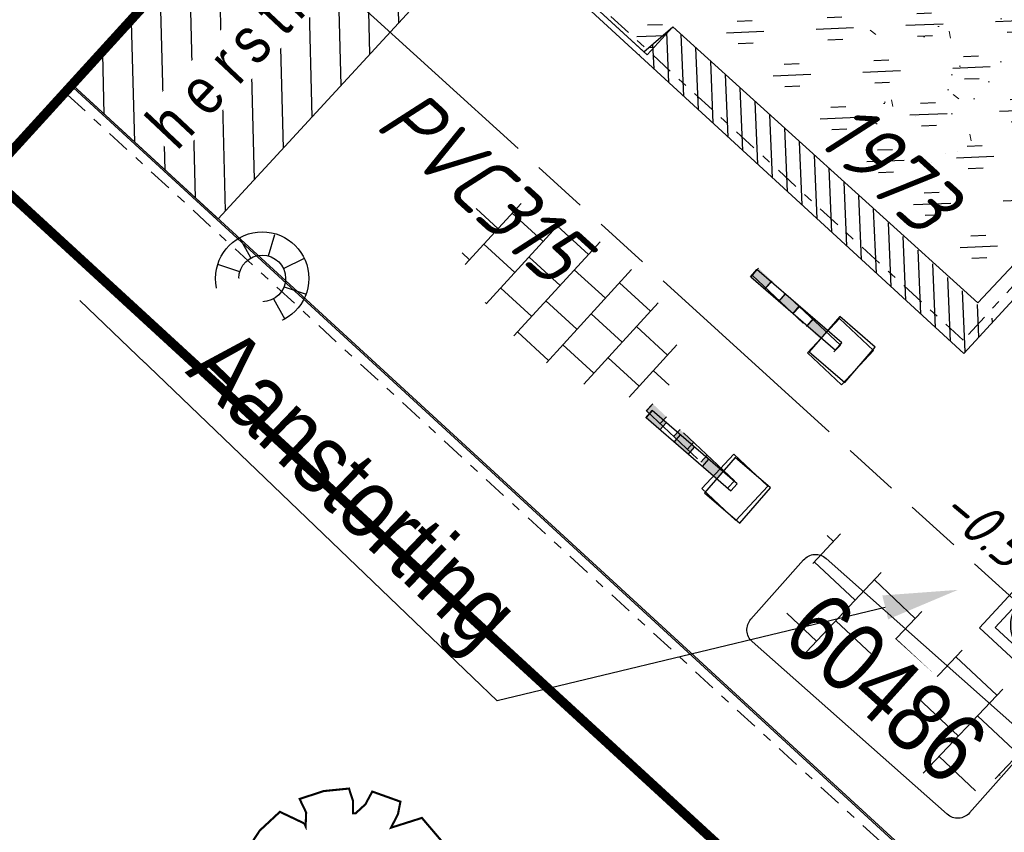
# Model space of a CAD drawing. Header units: metres. Extents: x 111546 to 149831, y 498798 to 507863.
# Tile 744 of 1056: x 111859 to 111870, y 501692 to 501700. Entities that reach past the tile are written whole.
import ezdxf
from ezdxf import colors
from ezdxf.entities.mleader import LeaderData, LeaderLine
from ezdxf.enums import TextEntityAlignment as Align
from ezdxf.math import Vec2, Vec3

# ---------------------------------------------------------------- set-up
doc = ezdxf.new("R2010")
doc.units = ezdxf.units.M
for name, pattern in [('ACAD_ISO09W100', [45, 24, -3, 6, -3, 6, -3]), ('DASHDOT', [25.4, 12.7, -6.35, 0, -6.35]), ('JIS_02_0.7', [1.35, 0.75, -0.6]), ('RI-VWA', [11, 5, -3, 0, -3])]:
    doc.linetypes.add(name, pattern=pattern)
for name, color, linetype in [('0-hoogte mv-bestaand', 253, 'Continuous'), ('0-werkgrens', 210, 'FENCELINE1'), ('2-bs-Streng gemengd', 252, 'ACAD_ISO09W100'), ('2-bs-Streng gemengd aanlegjaar', 252, 'Continuous'), ('2-bs-Streng gemengd diameter', 252, 'Continuous'), ('2-nw-DWA inspectieput nr', 2, 'Continuous'), ('2-nw-inspectieput-DWA-beton-80', 20, 'Continuous'), ('2-nw-tekst riool', 7, 'Continuous'), ('3-nw-herstraten1', 7, 'Continuous'), ('3-nw-object-uitneembare paal', 3, 'JIS_02_0.7'), ('3-vw-band-ob 6x20', 30, 'Continuous'), ('3-vw-lichtmast- ter (ver)plaatsen-verwijderen', 200, 'Continuous'), ('3-vw-object-uitklapbare paal', 252, 'Continuous'), ('4-vw-bossage', 3, 'Continuous'), ('4-vw-bossage-omlijsting', 7, 'Continuous'), ('Q26_BOOM', 252, 'Continuous')]:
    doc.layers.add(name, color=color, linetype=linetype)
for name, color, linetype, lineweight in [('1-ontgraven zand tbv aanbrengen teelaarde', 94, 'RI-VWA', 50), ('3-nw-arcering-trottoir', 2, 'Continuous', 15), ('3-nw-band-ob 10x20', 7, 'Continuous', 13), ('3-nw-band-ob 10x20-achterkant', 7, 'DASHDOT', 13), ('3-NW-HV-333120-betontegels-30x30-opp', 2, 'IE-TERREINAFSCHEIDING-KUNSTMATIG-OPEN', 13), ('3-nw-text-20', 7, 'Continuous', 15), ('3-vw-verharding', 3, 'Continuous', 15), ('4-nw-gazon', 7, 'Continuous', 5)]:
    doc.layers.add(name, color=color, linetype=linetype, lineweight=lineweight)
doc.styles.get("Standard").update_dxf_attribs({"font": 'isocp-ie.shx'})
doc.styles.add('veysel', font='isocp-ie.shx', dxfattribs={"height": 0.1})
doc.styles.add('Zaanstad', font='ARIALN.TTF')
doc.styles.add('Zaanstad 1-200 1.8mm', font='ARIALN.TTF', dxfattribs={"height": 0.36})
doc.styles.add('Zaanstad 1-250 2.0mm', font='ARIALN.TTF', dxfattribs={"height": 0.5})
doc.linetypes.add('FENCELINE1', pattern='A,6.35,-2.54,[133,ltypeshp.shx,S=2.54,R=0,X=-2.54,Y=0],-2.54,25.4', length=36.83)
doc.linetypes.add('IE-TERREINAFSCHEIDING-KUNSTMATIG-OPEN', pattern='A,7,-1.5,[67,NLCS.SHX,S=0.75,R=0,X=0,Y=0],-1.5', length=10)

# ---------------------------------------------------------------- blocks, each defined once
blk = doc.blocks.new('Q26')
at = {"linetype": 'Continuous', "lineweight": 20, "const_width": 0.0225}
blk.add_lwpolyline([(0.757, 0.516), (1.237, 0.371), (1.308, -0.046), (1.235, -0.463), (0.83, -0.494), (1.061, -0.711), (0.757, -1.022), (0.565, -0.971), (0.395, -0.867), (0.404, -1.032), (0.49, -1.198), (0.163, -1.271), (-0.015, -1.136), (-0.097, -0.929), (-0.141, -1.084), (-0.112, -1.255), (-0.489, -1.131), (-0.532, -0.774), (-0.668, -0.854), (-0.707, -0.996), (-0.927, -0.766), (-1.083, -0.479), (-0.894, -0.246), (-1.181, -0.203), (-1.187, 0.104), (-1.122, 0.367), (-0.847, 0.398), (-1.04, 0.503), (-0.879, 0.749), (-0.663, 0.95), (-0.402, 0.826), (-0.388, 0.795), (-0.382, 0.942), (-0.452, 1.088), (-0.194, 1.172), (0.076, 1.199), (0.118, 1.07), (0.119, 0.935), (0.148, 0.935), (0.252, 1.031), (0.325, 1.167), (0.626, 1.059), (0.6, 0.925), (0.525, 0.78), (0.856, 0.885), (1.105, 0.593), (0.924, 0.584)], close=True, dxfattribs=at)
at = {"linetype": 'Continuous', "lineweight": 20}
blk.add_circle((0.001, -0.001), 0.0983, dxfattribs=at)
blk = doc.blocks.new('Q21')
at = {"color": 0, "linetype": 'ByBlock', "lineweight": -2}
for p, q in [((-0.003, 0.25), (0.001, 0.5)), ((-0.181, 0.172), (-0.363, 0.343)), ((0.173, 0.18), (0.351, 0.353)), ((0.25, 0.008), (0.5, 0.015)), ((-0.25, -0.008), (-0.5, -0.015)), ((-0.186, -0.167), (-0.365, -0.341)), ((0.183, -0.171), (0.357, -0.336)), ((-0.01, -0.25), (-0.014, -0.5))]:
    blk.add_line(p, q, dxfattribs=at)
for radius in [0.498, 0.25]:
    blk.add_circle((0, 0), radius, dxfattribs=at)
blk = doc.blocks.new('2-inspectieput 80x80')
h = blk.add_hatch(color=256)
h.dxf.hatch_style = 1
edge = h.paths.add_edge_path()
edge.add_arc((0, 0), 0.4, 0, 360)
at = {"flags": 128}
for points in [[(-0.52, 0.52), (0.52, 0.52), (0.52, -0.52), (-0.52, -0.52)], [(-0.4, 0.4), (0.4, 0.4), (0.4, -0.4), (-0.4, -0.4)]]:
    blk.add_lwpolyline(points, close=True, dxfattribs=at)
blk.add_circle((0, 0), 0.4)
blk = doc.blocks.new('tgls')
at = {"linetype": 'Continuous'}
for p, q in [((-1.018, -0.663), (-1.018, 0.575)), ((-0.418, -0.668), (-0.418, 0.573)), ((0.182, -0.673), (0.182, 0.57)), ((0.782, -0.678), (0.782, 0.568)), ((-1.018, 0.329), (-1.552, 0.329)), ((0.182, 0.329), (-0.418, 0.329)), ((1.218, 0.329), (0.782, 0.329)), ((-1.618, 0.029), (-1.635, 0.029)), ((-1.618, -0.658), (-1.618, 0.09)), ((-0.418, 0.029), (-1.018, 0.029)), ((0.782, 0.029), (0.182, 0.029)), ((-1.018, -0.271), (-1.618, -0.271)), ((0.182, -0.271), (-0.418, -0.271)), ((1.382, -0.271), (0.782, -0.271)), ((1.382, -0.682), (1.382, -0.248)), ((-1.618, -0.571), (-1.803, -0.571)), ((-0.418, -0.571), (-1.018, -0.571)), ((0.782, -0.571), (0.182, -0.571)), ((1.473, -0.571), (1.382, -0.571))]:
    blk.add_line(p, q, dxfattribs=at)
blk = doc.blocks.new('3-neerklapbare paal')
for points in [[(0.05, -0.5), (-0.05, -0.5), (-0.05, -0.7), (0.05, -0.7)], [(0.05, -0.9), (-0.05, -0.9), (-0.05, -1.1), (0.05, -1.1)], [(0.05, -1.3), (-0.05, -1.3), (-0.05, -1.5), (0.05, -1.5)]]:
    blk.add_hatch(color=256).paths.add_polyline_path(points)
blk.add_lwpolyline([(-0.25, -0.5), (0.25, -0.5), (0.25, 0), (-0.25, 0)], close=True)
for points in [[(-0.05, -0.3), (-0.05, -1.5), (0.05, -1.5), (0.05, -0.3)], [(0.05, -0.3), (-0.05, -0.3)], [(0.053, -0.7), (-0.05, -0.7)], [(0.053, -0.9), (-0.05, -0.9)], [(0.053, -1.1), (-0.05, -1.1)], [(0.053, -1.1), (-0.05, -1.1)], [(0.053, -1.3), (-0.05, -1.3)], [(0.053, -1.5), (-0.05, -1.5)]]:
    blk.add_lwpolyline(points)

msp = doc.modelspace()

# ---------------------------------------------------------------- hatches: boundary and pattern name
at = {"layer": '1-ontgraven zand tbv aanbrengen teelaarde', "lineweight": -3, "ltscale": 0.02}
h = msp.add_hatch(dxfattribs=at)
h.set_pattern_fill('ANSI31', color=256, scale=0.047949, angle=90)
h.set_pattern_definition([(92.414373, (112558.95048, 501470.19482), (-0.152103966, -0.00641327), [])])
h.paths.add_polyline_path([(111867.8023, 501698.7028), (111869.5092, 501697.134), (111869.1827, 501696.7786), (111865.7028, 501699.9769), (111865.762, 501700.005), (111866.071, 501700.271)])
at = {"layer": '3-nw-arcering-trottoir'}
h = msp.add_hatch(dxfattribs=at)
h.set_pattern_fill('AVH-TEGEL_300X300_HALFST', color=256, scale=1.5, angle=297.53719, style=0, pattern_type=2)
h.set_pattern_definition([(317.5606656, (531214.9544, 788985.99886), (0.4839285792, -0.13761587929), [0.45, -0.45]), (47.5606656, (531214.9544, 788985.99886), (-0.33209651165, 0.3036641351), [])])
edge = h.paths.add_edge_path()
edge.add_ellipse((111864.9661, 501697.3547), major_axis=(1.077, -0.9049), ratio=0.488545, start_angle=0, end_angle=360)
at = {"layer": '3-nw-herstraten1', "ltscale": 0.06, "transparency": 33554687}
h = msp.add_hatch(dxfattribs=at)
h.set_pattern_fill('ANSI31', color=256, scale=0.1, angle=-90.93076)
h.set_pattern_definition([(271.4843, (111868.44944, 501691.54438), (0.3173935, 0.0082245), [])])
h.paths.add_polyline_path([(111862.6047, 501702.9029), (111864.1833, 501701.4539), (111861.2089, 501698.2172), (111859.6632, 501699.6378)])
at = {"layer": '3-NW-HV-333120-betontegels-30x30-opp', "ltscale": 0.02, "true_color": 0xf26722}
h = msp.add_hatch(dxfattribs=at)
h.set_pattern_fill('ANGLE', color=30)
h.set_pattern_definition([(317.415, (111868.4494, 501691.5444), (4.7266, 5.143), [5.08, -1.905]), (47.415, (111868.4494, 501691.5444), (-5.143, 4.7266), [5.08, -1.905])])
h.paths.add_polyline_path([(111862.6047, 501702.9029), (111864.1833, 501701.4539), (111861.2089, 501698.2172), (111859.6632, 501699.6378)])
at = {"layer": '4-nw-gazon', "ltscale": 0.1}
h = msp.add_hatch(dxfattribs=at)
h.set_pattern_fill('AGR-GRAS_GAZON', color=256, scale=0.5, angle=-46.148, pattern_type=2)
h.set_pattern_definition([(308.76637, (112469.73705, 500970.5699), (0.9624805, 0.0527809), [0, -0.76, 0, -0.85, 0, -0.8125]), (278.76637, (112469.737, 500970.5699), (1.4302849, -0.8534867), [0, -0.41, 0, -0.685, 0, -0.2625]), (238.76637, (112469.72345, 500971.1847), (0.037241, -1.5566281), [0, -0.25, 0, -0.9, 0, -1.175]), (228.76637, (112469.7235, 500971.1847), (0.4719491, -1.4929976), [0, -0.125, 0, -0.59, 0, -0.675]), (322.26637, (112471.6135, 500971.8817), (0.8731955, 0.27140796), [0.075, -1.04775]), (281.26637, (112467.80444, 500971.79746), (0.83706867, -0.3680336), [0.075, -1.04775])])
edge = h.paths.add_edge_path()
edge.add_arc((111869.1193, 501699.8218), 1.1599, 0, 360)

# ---------------------------------------------------------------- linework, layer by layer
at = {"layer": '2-bs-Streng gemengd', "ltscale": 0.1, "flags": 128}
msp.add_lwpolyline([(111852.656, 501709.671), (111870.858, 501693.1067)], dxfattribs=at)
at = {"layer": '2-nw-DWA inspectieput nr', "elevation": 0.6224, "flags": 128}
msp.add_lwpolyline([(111866.9059, 501693.934), (111867.4694, 501694.5698, -0.4142136), (111867.7092, 501694.5843), (111869.7934, 501692.7373, -0.4142136), (111869.8078, 501692.4975), (111869.2444, 501691.8617, -0.4142136), (111869.0046, 501691.8472), (111866.9204, 501693.6942, -0.4142136)], format="xyb", close=True, dxfattribs=at)
at = {"layer": '3-nw-band-ob 10x20'}
for points in [[(111886.0025, 501715.0798), (111869.1827, 501696.7786), (111863.0074, 501702.454)], [(111859.6614, 501699.6211), (111868.8631, 501691.1642)]]:
    msp.add_lwpolyline(points, dxfattribs=at)
at = {"layer": '3-nw-band-ob 10x20-achterkant', "ltscale": 0.02}
for points in [[(111885.8612, 501715.0738), (111869.1767, 501696.9199), (111863.0751, 501702.5276)], [(111859.5975, 501699.544), (111868.7218, 501691.1583)]]:
    msp.add_lwpolyline(points, dxfattribs=at)
at = {"layer": '3-nw-herstraten1', "ltscale": 0.02}
msp.add_lwpolyline([(111862.6047, 501702.9029), (111864.1833, 501701.4539), (111861.2089, 501698.2172), (111859.6632, 501699.6378)], close=True, dxfattribs=at)
at = {"layer": '3-vw-band-ob 6x20', "ltscale": 0.05}
for points in [[(111862.6047, 501702.9029), (111865.762, 501700.005), (111866.071, 501700.271), (111869.331, 501697.318), (111886.106, 501715.19), (111879.707, 501720.73)], [(111859.6566, 501699.6437), (111868.883, 501691.165), (111870.34, 501689.81), (111882.808, 501678.332), (111876.046, 501670.377)]]:
    msp.add_lwpolyline(points, dxfattribs=at)

# ---------------------------------------------------------------- block references
at = {"layer": '2-nw-inspectieput-DWA-beton-80', "rotation": 317.185964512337}
msp.add_blockref('2-inspectieput 80x80', (111870.0846, 501693.8687), dxfattribs=at)
at = {"layer": '3-vw-lichtmast- ter (ver)plaatsen-verwijderen', "rotation": 117.3147466}
msp.add_blockref('Q21', (111861.679, 501697.581), dxfattribs=at)
at = {"layer": '3-vw-verharding', "rotation": 136.6969692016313}
msp.add_blockref('tgls', (111868.4033, 501693.4026), dxfattribs=at)
at = {"layer": 'Q26_BOOM'}
msp.add_blockref('Q26', (111862.531, 501690.923), dxfattribs=at)

# ---------------------------------------------------------------- texts
at = {"layer": '0-hoogte mv-bestaand', "style": 'veysel', "oblique": 15}
msp.add_text('-0.57', height=0.45, rotation=320, dxfattribs=at).set_placement((111869.3745, 501694.6686), align=Align.CENTER)
at = {"layer": '2-bs-Streng gemengd aanlegjaar', "oblique": 15}
msp.add_text('1973', height=0.65, rotation=317.69686, dxfattribs=at).set_placement((111867.447, 501698.9142), align=Align.BOTTOM_LEFT)
at = {"layer": '2-bs-Streng gemengd diameter', "oblique": 15}
msp.add_text('PVC315', height=0.65, rotation=317.69686, dxfattribs=at).set_placement((111862.7364, 501699.0576), align=Align.BOTTOM_LEFT)

# ---------------------------------------------------------------- next in the draw order: texts
at = {"layer": '2-nw-DWA inspectieput nr', "ltscale": 0.05, "insert": (111868.3489, 501693.201), "char_height": 0.75, "width": 0.574682, "attachment_point": 5, "rotation": 318.07872, "style": 'Zaanstad 1-200 1.8mm', "bg_fill": 3, "box_fill_scale": 1.1, "bg_fill_color": 9, "bg_fill_true_color": 13158600, "bg_fill_transparency": 0}
msp.add_mtext('\\A1;60486', dxfattribs=at)

# ---------------------------------------------------------------- next in the draw order: leaders
at = {"layer": '2-nw-tekst riool'}
ml = msp.add_multileader_mtext('Standard', dxfattribs=at)
ml.set_content('Aanstorting', color=256, style='Zaanstad')
ml.set_leader_properties()
ml.build(insert=Vec2(0, 0))
ml.multileader.update_dxf_attribs({"has_text_frame": 1, "text_left_attachment_type": 6, "text_right_attachment_type": 5, "dogleg_length": 0.36, "arrow_head_size": 0.8, "scale": 0.5})
ctx = ml.context
ctx.base_point, ctx.scale, ctx.char_height, ctx.arrow_head_size, ctx.landing_gap_size, ctx.plane_origin, ctx.plane_x_axis, ctx.plane_y_axis = Vec3(111860.5505, 501696.5551), 0.5, 0.75, 0.8, 0.2, Vec3(111879.6069, 501678.5676), Vec3(0.7213931, -0.6925258), Vec3(0.6925258, 0.7213931)
ctx.left_attachment, ctx.right_attachment = 6, 5
notes = []
notes.append((ctx, [(1, (1, 1, 0), (111864.1915, 501693.0598), (-0.7213931, 0.6925258), 0.36, [(0, [(111869.1199, 501694.2481)], 0, [])])]))
ctx.mtext.insert, ctx.mtext.text_direction, ctx.mtext.rotation, ctx.mtext.flow_direction = Vec3(111861.3668, 501697.1167), Vec3(0.7213931, -0.6925258), 5.5182008, 5
ctx.mtext.has_bg_fill, ctx.mtext.bg_color, ctx.mtext.bg_scale_factor, ctx.mtext.bg_transparency, ctx.mtext.use_window_bg_color = 1, -1027028792, 1.5, 0, 1
for ctx, leaders in notes:
    for number, flags, end, landing, length, lines in leaders:
        leader = LeaderData()
        leader.index, (leader.has_last_leader_line, leader.has_dogleg_vector, leader.attachment_direction) = number, flags
        leader.last_leader_point, leader.dogleg_vector, leader.dogleg_length = Vec3(end), Vec3(landing), length
        for number, points, colour, breaks in lines:
            line = LeaderLine()
            line.index, line.vertices, line.color, line.breaks = number, Vec3.list(points), colors.encode_raw_color(colour), breaks
            leader.lines.append(line)
        ctx.leaders.append(leader)

# ---------------------------------------------------------------- next in the draw order: hatches: boundary and pattern name
at = {"layer": '4-vw-bossage', "ltscale": 0.001}
h = msp.add_hatch(dxfattribs=at)
h.set_pattern_fill('GOST_GLASS', color=256, scale=0.08)
h.set_pattern_definition([(2.41437, (112044.95577, 501447.81525), (0.4997945, -0.4593533), [0.4, -0.56]), (2.41437, (112045.0807, 501447.7004), (0.4997945, -0.4593533), [0.16, -0.8]), (2.41437, (112045.0706, 501447.9402), (0.4997945, -0.4593533), [0.16, -0.8])])
h.paths.add_polyline_path([(111879.762, 501720.79), (111886.106, 501715.19), (111869.331, 501697.318), (111866.071, 501700.271), (111865.7972, 501699.9727), (111863.0058, 501702.5347), (111863.9794, 501703.5954), (111865.7774, 501701.945), (111867.7314, 501704.2242), (111865.9547, 501705.7474), (111867.3043, 501707.2178), (111868.9611, 501706.0056), (111870.6533, 501707.9008), (111869.1759, 501709.2569)])

# ---------------------------------------------------------------- next in the draw order: linework, layer by layer
at = {"layer": '4-vw-bossage-omlijsting', "ltscale": 0.02}
msp.add_lwpolyline([(111879.762, 501720.79), (111886.106, 501715.19), (111869.331, 501697.318), (111866.071, 501700.271), (111865.7972, 501699.9727), (111863.0058, 501702.5347), (111863.9794, 501703.5954), (111865.7774, 501701.945), (111867.7314, 501704.2242), (111865.9547, 501705.7474), (111867.3043, 501707.2178), (111868.9611, 501706.0056), (111870.6533, 501707.9008), (111869.1759, 501709.2569), (111879.762, 501720.79)], close=True, dxfattribs=at)

# ---------------------------------------------------------------- next in the draw order: block references
at = {"layer": '3-nw-object-uitneembare paal', "rotation": 226.7872101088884}
for p in [(111868.0466, 501696.6257), (111866.9153, 501695.1741)]:
    msp.add_blockref('3-neerklapbare paal', p, dxfattribs=at)
at = {"layer": '3-vw-object-uitklapbare paal', "rotation": 229.1830454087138}
for p in [(111868.0719, 501696.6563), (111866.9518, 501695.1496)]:
    msp.add_blockref('3-neerklapbare paal', p, dxfattribs=at)

# ---------------------------------------------------------------- next in the draw order: texts
at = {"layer": '3-nw-text-20', "ltscale": 0.05, "insert": (111861.9124, 501700.5161), "char_height": 0.5, "attachment_point": 5, "rotation": 46.75953, "style": 'Zaanstad 1-250 2.0mm', "bg_fill": 3, "box_fill_scale": 1.1, "bg_fill_color": 9, "bg_fill_true_color": 13158600, "bg_fill_transparency": 0}
msp.add_mtext('\\A1;{\\T1.5;herstraten}', dxfattribs=at)

# ---------------------------------------------------------------- next in the draw order: linework, layer by layer
at = {"layer": '0-werkgrens', "ltscale": 0.1}
msp.add_lwpolyline([(111862.6996, 501703.0078, 0.1, 0.1, 0), (111858.7613, 501698.6832, 0.1, 0.1, 0), (111866.9249, 501691.1813, 0.1, 0.1, 0), (111859.1759, 501682.85, 0.1, 0.1, 0), (111858.6556, 501682.2166, 0.1, 0.1, 0), (111858.6556, 501682.2166, 0.1, 0.1, 0), (111861.6124, 501679.6833, 0.1, 0.1, 0), (111852.3302, 501670.1503, 0.1, 0.1, 0), (111852.5466, 501669.7858, 0.1, 0.1, 0), (111837.848, 501653.755, 0.1, 0.1, 0), (111837.3327, 501654.228, 0.1, 0.1, 0), (111833.3888, 501649.9311, 0.1, 0.1, 0), (111836.1958, 501647.3512, 0.1, 0.1, 0), (111826.224, 501636.77, 0.1, 0.1, 0), (111834.3739, 501629.5072, 0.1, 0.1, -0.4039351), (111834.533, 501624.0148, 0.1, 0.1, 0)], format="xyseb", dxfattribs=at)

doc.saveas('drawing.dxf')
